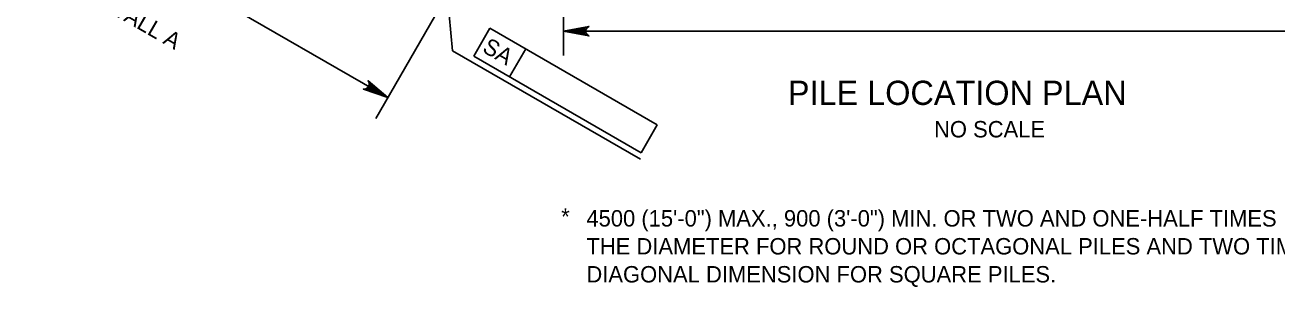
# Model space of a CAD drawing. Extents: x 638340 to 640241, y 295465 to 298435.
# Drawn here: x 639424.7 to 639653.4, y 296418 to 296465.9 of the extents above; entities that cross this region are included whole.
import ezdxf

# ---------------------------------------------------------------- set-up
doc = ezdxf.new("R2010")
doc.units = 0
doc.layers.add('2', color=7, linetype='Continuous')
doc.layers.add('4', color=7, linetype='Continuous')

msp = doc.modelspace()

# ---------------------------------------------------------------- linework, layer by layer
at = {"layer": '2'}
for p, q in [((639523.08, 296506.62), (639523.08, 296460.33)), ((639491, 296452.61), (639415.03, 296496.47)), ((639500.99, 296481.03), (639502.81, 296461.18)), ((639500.46, 296468.98), (639488.79, 296448.77)), ((639509.63, 296465.33), (639506.68, 296460.21)), ((639509.63, 296465.33), (639540.2, 296447.66)), ((639523.08, 296464.76), (639682.78, 296464.76)), ((639502.81, 296461.18), (639537.17, 296441.34)), ((639506.68, 296460.21), (639537.25, 296442.55)), ((639516.18, 296461.55), (639513.23, 296456.43)), ((639540.2, 296447.66), (639537.25, 296442.55))]:
    msp.add_line(p, q, dxfattribs=at)
for points in [[(639523.08, 296464.76), (639527.74, 296465.64), (639527.38, 296465.39), (639527.19, 296465.08), (639527.14, 296464.76), (639527.19, 296464.45), (639527.38, 296464.14), (639527.74, 296463.89), (639523.08, 296464.76), (639527.38, 296464.14), (639527.19, 296464.45), (639523.08, 296464.76), (639527.14, 296464.76), (639527.19, 296465.08), (639523.08, 296464.76), (639527.38, 296465.39)], [(639491, 296452.61), (639486.53, 296454.18), (639486.97, 296454.22), (639487.28, 296454.39), (639487.49, 296454.64), (639487.6, 296454.94), (639487.59, 296455.3), (639487.4, 296455.69), (639491, 296452.61), (639487.59, 296455.3), (639487.6, 296454.94), (639491, 296452.61), (639487.49, 296454.64), (639487.28, 296454.39), (639491, 296452.61), (639486.97, 296454.22)]]:
    msp.add_lwpolyline(points, dxfattribs=at)
for points in [[(639526.03, 296465.25), (639526.03, 296464.27), (639523.08, 296464.76)], [(639488.69, 296454.51), (639488.2, 296453.66), (639491, 296452.61)]]:
    msp.add_lwpolyline(points, close=True, dxfattribs=at)

# ---------------------------------------------------------------- texts
for s, rotation, p in [('WINGWALL A', 330, (639429.85, 296474.11)), ('SA', 329.9382, (639508.06, 296461.1)), ('*', 359.9382, (639522.66, 296429.37))]:
    msp.add_text(s, height=3, rotation=rotation, dxfattribs=at).set_placement(p)
for s, height, p in [('NO SCALE', 3, (639590.78, 296445.34)), ('4500 (15\'-0") MAX., 900 (3\'-0") MIN. OR TWO AND ONE-HALF TIMES', 3.0001, (639527.27, 296429.05)), ('THE DIAMETER FOR ROUND OR OCTAGONAL PILES AND TWO TIMES THE', 3.0001, (639527.27, 296423.94)), ('DIAGONAL DIMENSION FOR SQUARE PILES.', 3.0001, (639527.27, 296418.82))]:
    msp.add_text(s, height=height, dxfattribs=at).set_placement(p)
at = {"layer": '4'}
msp.add_text('PILE LOCATION PLAN', height=4.4294, dxfattribs=at).set_placement((639564.08, 296451.28))

doc.saveas('drawing.dxf')
